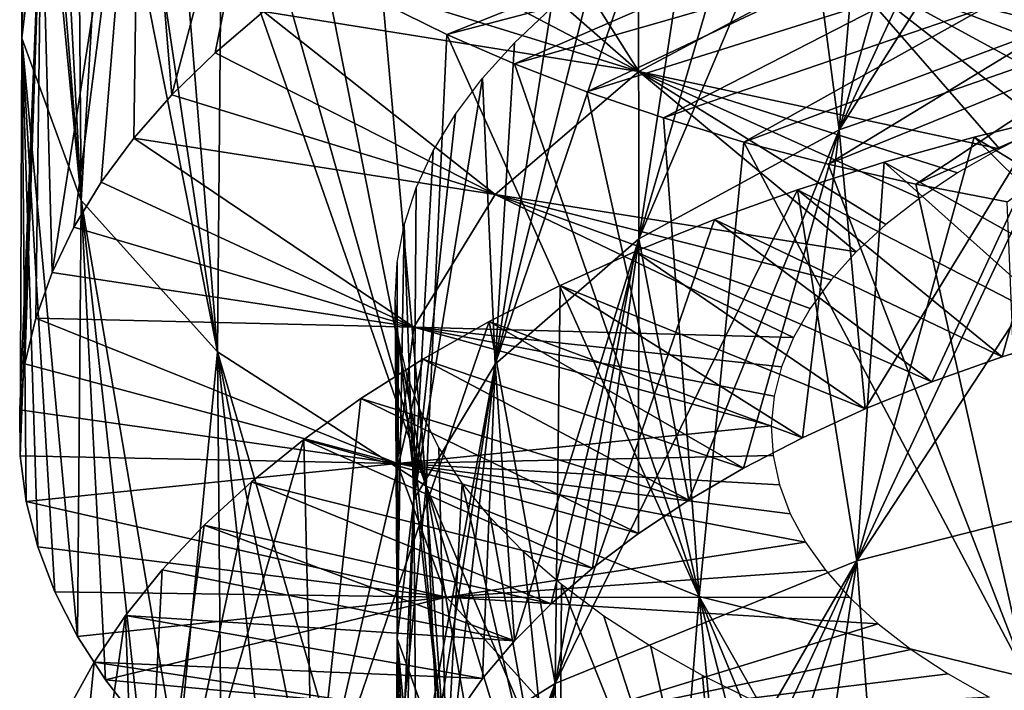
# Model space of a CAD drawing. Header units: millimetres. Extents: x -161 to 161, y -94 to 1149.
# Tile 791 of 1056: x 37.5 to 40.64, y 407.64 to 409.78. Entities that reach past the tile are written whole.
import ezdxf

# ---------------------------------------------------------------- set-up
doc = ezdxf.new("R2010")
doc.units = ezdxf.units.MM
doc.header["$LTSCALE"] = 81.481481
for name, color, linetype in [('68', 7, 'CONTINUOUS'), ('69', 7, 'CONTINUOUS'), ('70', 7, 'CONTINUOUS'), ('81', 7, 'CONTINUOUS')]:
    doc.layers.add(name, color=color, linetype=linetype)

msp = doc.modelspace()

# ---------------------------------------------------------------- linework, layer by layer
at = {"layer": '68', "color": 7, "linetype": 'CONTINUOUS', "true_color": 0xaaaaaa}
for points in [[(38.8367, 410.1721, -15.0995), (39.052, 410.2854, -15.3599), (39.4773, 409.6118, -14.0199), (38.8367, 410.1721, -15.0995)], [(39.4773, 409.6118, -14.0199), (39.052, 410.2854, -15.3599), (40.1168, 409.9531, -14.8635), (39.4773, 409.6118, -14.0199)], [(40.1168, 409.9531, -14.8635), (40.9148, 410.2258, -15.588), (41.102, 409.5743, -14.2774), (40.1168, 409.9531, -14.8635)], [(38.6358, 410.0537, -14.83), (38.8367, 410.1721, -15.0995), (39.4773, 409.6118, -14.0199), (38.6358, 410.0537, -14.83)], [(38.45, 409.9306, -14.5523), (38.6358, 410.0537, -14.83), (39.4773, 409.6118, -14.0199), (38.45, 409.9306, -14.5523)], [(38.2797, 409.8032, -14.2669), (38.45, 409.9306, -14.5523), (39.4773, 409.6118, -14.0199), (38.2797, 409.8032, -14.2669)], [(39.4773, 409.6118, -14.0199), (40.1168, 409.9531, -14.8635), (40.6282, 409.3654, -13.6821), (39.4773, 409.6118, -14.0199)], [(40.6282, 409.3654, -13.6821), (40.1168, 409.9531, -14.8635), (40.7743, 409.4393, -13.8878), (40.6282, 409.3654, -13.6821)], [(40.7743, 409.4393, -13.8878), (40.1168, 409.9531, -14.8635), (40.9324, 409.509, -14.0865), (40.7743, 409.4393, -13.8878)], [(40.9324, 409.509, -14.0865), (40.1168, 409.9531, -14.8635), (41.102, 409.5743, -14.2774), (40.9324, 409.509, -14.0865)], [(38.1253, 409.6718, -13.9744), (38.2797, 409.8032, -14.2669), (39.0191, 409.2196, -13.0854), (38.1253, 409.6718, -13.9744)], [(39.0191, 409.2196, -13.0854), (38.2797, 409.8032, -14.2669), (39.4773, 409.6118, -14.0199), (39.0191, 409.2196, -13.0854)], [(37.9873, 409.5369, -13.6753), (38.1253, 409.6718, -13.9744), (39.0191, 409.2196, -13.0854), (37.9873, 409.5369, -13.6753)], [(39.0191, 409.2196, -13.0854), (39.4773, 409.6118, -14.0199), (40.1714, 409.036, -12.7985), (39.0191, 409.2196, -13.0854)], [(40.1714, 409.036, -12.7985), (39.4773, 409.6118, -14.0199), (40.2658, 409.1229, -13.0277), (40.1714, 409.036, -12.7985)], [(40.2658, 409.1229, -13.0277), (39.4773, 409.6118, -14.0199), (40.3736, 409.2069, -13.2516), (40.2658, 409.1229, -13.0277)], [(40.3736, 409.2069, -13.2516), (39.4773, 409.6118, -14.0199), (40.4946, 409.2879, -13.4699), (40.3736, 409.2069, -13.2516)], [(40.4946, 409.2879, -13.4699), (39.4773, 409.6118, -14.0199), (40.6282, 409.3654, -13.6821), (40.4946, 409.2879, -13.4699)], [(37.8661, 409.3988, -13.3703), (37.9873, 409.5369, -13.6753), (39.0191, 409.2196, -13.0854), (37.8661, 409.3988, -13.3703)], [(37.7618, 409.258, -13.0602), (37.8661, 409.3988, -13.3703), (38.7593, 408.7955, -12.09), (37.7618, 409.258, -13.0602)], [(38.7593, 408.7955, -12.09), (37.8661, 409.3988, -13.3703), (39.0191, 409.2196, -13.0854), (38.7593, 408.7955, -12.09)], [(37.6747, 409.1151, -12.7459), (37.7618, 409.258, -13.0602), (38.7593, 408.7955, -12.09), (37.6747, 409.1151, -12.7459)], [(38.7593, 408.7955, -12.09), (39.0191, 409.2196, -13.0854), (39.9714, 408.7628, -12.0865), (38.7593, 408.7955, -12.09)], [(39.9714, 408.7628, -12.0865), (39.0191, 409.2196, -13.0854), (40.024, 408.8555, -12.3271), (39.9714, 408.7628, -12.0865)], [(40.024, 408.8555, -12.3271), (39.0191, 409.2196, -13.0854), (40.0907, 408.9467, -12.5647), (40.024, 408.8555, -12.3271)], [(40.0907, 408.9467, -12.5647), (39.0191, 409.2196, -13.0854), (40.1714, 409.036, -12.7985), (40.0907, 408.9467, -12.5647)], [(37.605, 408.9705, -12.4281), (37.6747, 409.1151, -12.7459), (38.7593, 408.7955, -12.09), (37.605, 408.9705, -12.4281)], [(37.5528, 408.8247, -12.1078), (37.605, 408.9705, -12.4281), (38.7593, 408.7955, -12.09), (37.5528, 408.8247, -12.1078)], [(37.5183, 408.6782, -11.7857), (37.5528, 408.8247, -12.1078), (38.7066, 408.3598, -11.0674), (37.5183, 408.6782, -11.7857)], [(38.7066, 408.3598, -11.0674), (37.5528, 408.8247, -12.1078), (38.7593, 408.7955, -12.09), (38.7066, 408.3598, -11.0674)], [(38.7066, 408.3598, -11.0674), (38.7593, 408.7955, -12.09), (39.9001, 408.4804, -11.3542), (38.7066, 408.3598, -11.0674)], [(39.9001, 408.4804, -11.3542), (38.7593, 408.7955, -12.09), (39.9093, 408.5749, -11.5994), (39.9001, 408.4804, -11.3542)], [(39.9093, 408.5749, -11.5994), (38.7593, 408.7955, -12.09), (39.9331, 408.6691, -11.8437), (39.9093, 408.5749, -11.5994)], [(39.9331, 408.6691, -11.8437), (38.7593, 408.7955, -12.09), (39.9714, 408.7628, -12.0865), (39.9331, 408.6691, -11.8437)], [(37.5017, 408.5315, -11.4624), (37.5183, 408.6782, -11.7857), (38.7066, 408.3598, -11.0674), (37.5017, 408.5315, -11.4624)], [(37.5029, 408.3849, -11.1386), (37.5017, 408.5315, -11.4624), (38.7066, 408.3598, -11.0674), (37.5029, 408.3849, -11.1386)], [(39.9057, 408.3861, -11.1088), (38.7066, 408.3598, -11.0674), (39.9001, 408.4804, -11.3542), (39.9057, 408.3861, -11.1088)], [(37.5222, 408.2387, -10.815), (37.5029, 408.3849, -11.1386), (38.7066, 408.3598, -11.0674), (37.5222, 408.2387, -10.815)], [(38.8638, 407.9328, -10.0513), (37.5222, 408.2387, -10.815), (38.7066, 408.3598, -11.0674), (38.8638, 407.9328, -10.0513)], [(39.9258, 408.2925, -10.8639), (38.7066, 408.3598, -11.0674), (39.9057, 408.3861, -11.1088), (39.9258, 408.2925, -10.8639)], [(38.8638, 407.9328, -10.0513), (38.7066, 408.3598, -11.0674), (40.0095, 408.1087, -10.3782), (38.8638, 407.9328, -10.0513)], [(40.0095, 408.1087, -10.3782), (38.7066, 408.3598, -11.0674), (39.9605, 408.1998, -10.6201), (40.0095, 408.1087, -10.3782)], [(39.9605, 408.1998, -10.6201), (38.7066, 408.3598, -11.0674), (39.9258, 408.2925, -10.8639), (39.9605, 408.1998, -10.6201)], [(37.5593, 408.0936, -10.4923), (37.5222, 408.2387, -10.815), (38.8638, 407.9328, -10.0513), (37.5593, 408.0936, -10.4923)], [(40.0727, 408.0194, -10.1388), (38.8638, 407.9328, -10.0513), (40.0095, 408.1087, -10.3782), (40.0727, 408.0194, -10.1388)], [(37.614, 407.9499, -10.1714), (37.5593, 408.0936, -10.4923), (38.8638, 407.9328, -10.0513), (37.614, 407.9499, -10.1714)], [(40.15, 407.9323, -9.9027), (38.8638, 407.9328, -10.0513), (40.0727, 408.0194, -10.1388), (40.15, 407.9323, -9.9027)], [(37.6861, 407.8082, -9.853), (37.614, 407.9499, -10.1714), (38.8638, 407.9328, -10.0513), (37.6861, 407.8082, -9.853)], [(37.7755, 407.6689, -9.538), (37.6861, 407.8082, -9.853), (38.8638, 407.9328, -10.0513), (37.7755, 407.6689, -9.538)], [(39.2242, 407.5348, -9.0759), (37.7755, 407.6689, -9.538), (38.8638, 407.9328, -10.0513), (39.2242, 407.5348, -9.0759)], [(39.2242, 407.5348, -9.0759), (38.8638, 407.9328, -10.0513), (40.2411, 407.8479, -9.6704), (39.2242, 407.5348, -9.0759)], [(40.2411, 407.8479, -9.6704), (38.8638, 407.9328, -10.0513), (40.15, 407.9323, -9.9027), (40.2411, 407.8479, -9.6704)], [(40.346, 407.7665, -9.4427), (39.2242, 407.5348, -9.0759), (40.2411, 407.8479, -9.6704), (40.346, 407.7665, -9.4427)], [(40.4642, 407.6885, -9.2202), (39.2242, 407.5348, -9.0759), (40.346, 407.7665, -9.4427), (40.4642, 407.6885, -9.2202)], [(37.882, 407.5324, -9.2272), (37.7755, 407.6689, -9.538), (39.2242, 407.5348, -9.0759), (37.882, 407.5324, -9.2272)], [(40.5952, 407.6144, -9.0037), (39.2242, 407.5348, -9.0759), (40.4642, 407.6885, -9.2202), (40.5952, 407.6144, -9.0037)]]:
    msp.add_3dface(points, dxfattribs=at)
at = {"layer": '69', "color": 7, "linetype": 'CONTINUOUS', "true_color": 0xaaaaaa}
for points in [[(38.8642, 409.7304, -5.8394), (39.77, 410.0933, -6.5471), (38.6617, 409.8303, -6.1149), (38.8642, 409.7304, -5.8394)], [(39.954, 410.0159, -6.31), (39.77, 410.0933, -6.5471), (38.8642, 409.7304, -5.8394), (39.954, 410.0159, -6.31)], [(39.081, 409.6358, -5.573), (39.954, 410.0159, -6.31), (38.8642, 409.7304, -5.8394), (39.081, 409.6358, -5.573)], [(40.1506, 409.9437, -6.0816), (39.954, 410.0159, -6.31), (39.081, 409.6358, -5.573), (40.1506, 409.9437, -6.0816)], [(39.3116, 409.5466, -5.3165), (40.1506, 409.9437, -6.0816), (39.081, 409.6358, -5.573), (39.3116, 409.5466, -5.3165)], [(40.3595, 409.8767, -5.8627), (40.1506, 409.9437, -6.0816), (39.3116, 409.5466, -5.3165), (40.3595, 409.8767, -5.8627)], [(39.5557, 409.4634, -5.0703), (40.3595, 409.8767, -5.8627), (39.3116, 409.5466, -5.3165), (39.5557, 409.4634, -5.0703)], [(40.58, 409.8153, -5.6539), (40.3595, 409.8767, -5.8627), (39.5557, 409.4634, -5.0703), (40.58, 409.8153, -5.6539)], [(39.8126, 409.3865, -4.8353), (40.58, 409.8153, -5.6539), (39.5557, 409.4634, -5.0703), (39.8126, 409.3865, -4.8353)], [(40.8114, 409.7599, -5.4557), (40.58, 409.8153, -5.6539), (39.8126, 409.3865, -4.8353), (40.8114, 409.7599, -5.4557)], [(40.0815, 409.316, -4.612), (40.8114, 409.7599, -5.4557), (39.8126, 409.3865, -4.8353), (40.0815, 409.316, -4.612)], [(41.0531, 409.7104, -5.2683), (40.8114, 409.7599, -5.4557), (40.0815, 409.316, -4.612), (41.0531, 409.7104, -5.2683)], [(40.3617, 409.2523, -4.4008), (41.0531, 409.7104, -5.2683), (40.0815, 409.316, -4.612), (40.3617, 409.2523, -4.4008)], [(41.3047, 409.6673, -5.0922), (41.0531, 409.7104, -5.2683), (40.3617, 409.2523, -4.4008), (41.3047, 409.6673, -5.0922)], [(40.6525, 409.1955, -4.2023), (41.3047, 409.6673, -5.0922), (40.3617, 409.2523, -4.4008), (40.6525, 409.1955, -4.2023)], [(40.5473, 409.4026, -17.5396), (41.371, 408.9009, -16.7999), (40.8446, 409.4753, -17.7218), (40.5473, 409.4026, -17.5396)], [(40.26, 409.3221, -17.3448), (41.1166, 408.841, -16.6332), (40.5473, 409.4026, -17.5396), (40.26, 409.3221, -17.3448)], [(41.1166, 408.841, -16.6332), (41.371, 408.9009, -16.7999), (40.5473, 409.4026, -17.5396), (41.1166, 408.841, -16.6332)], [(39.9835, 409.2342, -17.138), (40.8716, 408.7741, -16.4552), (40.26, 409.3221, -17.3448), (39.9835, 409.2342, -17.138)], [(40.8716, 408.7741, -16.4552), (41.1166, 408.841, -16.6332), (40.26, 409.3221, -17.3448), (40.8716, 408.7741, -16.4552)], [(39.7185, 409.139, -16.9196), (40.6366, 408.7005, -16.2664), (39.9835, 409.2342, -17.138), (39.7185, 409.139, -16.9196)], [(40.6366, 408.7005, -16.2664), (40.8716, 408.7741, -16.4552), (39.9835, 409.2342, -17.138), (40.6366, 408.7005, -16.2664)], [(39.4659, 409.037, -16.6899), (40.4124, 408.6205, -16.067), (39.7185, 409.139, -16.9196), (39.4659, 409.037, -16.6899)], [(40.4124, 408.6205, -16.067), (40.6366, 408.7005, -16.2664), (39.7185, 409.139, -16.9196), (40.4124, 408.6205, -16.067)], [(39.2263, 408.9284, -16.4494), (40.1998, 408.5343, -15.8576), (39.4659, 409.037, -16.6899), (39.2263, 408.9284, -16.4494)], [(40.1998, 408.5343, -15.8576), (40.4124, 408.6205, -16.067), (39.4659, 409.037, -16.6899), (40.1998, 408.5343, -15.8576)], [(39.0002, 408.8136, -16.1988), (39.9993, 408.4424, -15.6387), (39.2263, 408.9284, -16.4494), (39.0002, 408.8136, -16.1988)], [(39.9993, 408.4424, -15.6387), (40.1998, 408.5343, -15.8576), (39.2263, 408.9284, -16.4494), (39.9993, 408.4424, -15.6387)], [(38.7882, 408.6932, -15.9388), (39.8116, 408.3453, -15.4112), (39.0002, 408.8136, -16.1988), (38.7882, 408.6932, -15.9388)], [(39.8116, 408.3453, -15.4112), (39.9993, 408.4424, -15.6387), (39.0002, 408.8136, -16.1988), (39.8116, 408.3453, -15.4112)], [(38.5907, 408.5674, -15.6699), (39.6371, 408.2432, -15.1755), (38.7882, 408.6932, -15.9388), (38.5907, 408.5674, -15.6699)], [(39.6371, 408.2432, -15.1755), (39.8116, 408.3453, -15.4112), (38.7882, 408.6932, -15.9388), (39.6371, 408.2432, -15.1755)], [(38.4082, 408.4368, -15.3928), (39.4762, 408.1367, -14.9324), (38.5907, 408.5674, -15.6699), (38.4082, 408.4368, -15.3928)], [(39.4762, 408.1367, -14.9324), (39.6371, 408.2432, -15.1755), (38.5907, 408.5674, -15.6699), (39.4762, 408.1367, -14.9324)], [(38.2414, 408.3018, -15.1082), (39.3295, 408.0261, -14.6823), (38.4082, 408.4368, -15.3928), (38.2414, 408.3018, -15.1082)], [(39.3295, 408.0261, -14.6823), (39.4762, 408.1367, -14.9324), (38.4082, 408.4368, -15.3928), (39.3295, 408.0261, -14.6823)], [(38.0906, 408.1627, -14.8166), (39.1973, 407.9117, -14.4257), (38.2414, 408.3018, -15.1082), (38.0906, 408.1627, -14.8166)], [(39.1973, 407.9117, -14.4257), (39.3295, 408.0261, -14.6823), (38.2414, 408.3018, -15.1082), (39.1973, 407.9117, -14.4257)], [(37.9565, 408.0201, -14.5188), (39.0801, 407.794, -14.1633), (38.0906, 408.1627, -14.8166), (37.9565, 408.0201, -14.5188)], [(39.0801, 407.794, -14.1633), (39.1973, 407.9117, -14.4257), (38.0906, 408.1627, -14.8166), (39.0801, 407.794, -14.1633)], [(37.8392, 407.8743, -14.2153), (39.0801, 407.794, -14.1633), (37.9565, 408.0201, -14.5188), (37.8392, 407.8743, -14.2153)], [(37.739, 407.7258, -13.9071), (38.9782, 407.6734, -13.8956), (37.8392, 407.8743, -14.2153), (37.739, 407.7258, -13.9071)], [(38.9782, 407.6734, -13.8956), (39.0801, 407.794, -14.1633), (37.8392, 407.8743, -14.2153), (38.9782, 407.6734, -13.8956)], [(37.656, 407.5752, -13.5948), (38.892, 407.5504, -13.6236), (37.739, 407.7258, -13.9071), (37.656, 407.5752, -13.5948)], [(38.892, 407.5504, -13.6236), (38.9782, 407.6734, -13.8956), (37.739, 407.7258, -13.9071), (38.892, 407.5504, -13.6236)]]:
    msp.add_3dface(points, dxfattribs=at)
at = {"layer": '70', "color": 7, "linetype": 'CONTINUOUS', "true_color": 0xaaaaaa}
for points in [[(37.5183, 411.4387, -10.2078), (37.5528, 411.5722, -10.5355), (37.508, 409.7183, -10.2088), (37.5183, 411.4387, -10.2078)], [(37.508, 409.7183, -10.2088), (37.5528, 411.5722, -10.5355), (37.5716, 410.2466, -11.4377), (37.508, 409.7183, -10.2088)], [(37.5017, 411.305, -9.8789), (37.5183, 411.4387, -10.2078), (37.508, 409.7183, -10.2088), (37.5017, 411.305, -9.8789)], [(37.5029, 411.1715, -9.5495), (37.5017, 411.305, -9.8789), (37.508, 409.7183, -10.2088), (37.5029, 411.1715, -9.5495)], [(37.9873, 409.5369, -13.6753), (37.8851, 410.7615, -12.6334), (38.4381, 411.2393, -13.755), (37.9873, 409.5369, -13.6753)], [(38.1253, 409.6718, -13.9744), (37.9873, 409.5369, -13.6753), (38.4381, 411.2393, -13.755), (38.1253, 409.6718, -13.9744)], [(38.2797, 409.8032, -14.2669), (38.1253, 409.6718, -13.9744), (38.4381, 411.2393, -13.755), (38.2797, 409.8032, -14.2669)], [(37.5222, 411.0384, -9.2203), (37.5029, 411.1715, -9.5495), (37.508, 409.7183, -10.2088), (37.5222, 411.0384, -9.2203)], [(37.6977, 409.2004, -8.988), (37.5222, 411.0384, -9.2203), (37.508, 409.7183, -10.2088), (37.6977, 409.2004, -8.988)], [(37.5593, 410.9063, -8.8921), (37.5222, 411.0384, -9.2203), (37.6977, 409.2004, -8.988), (37.5593, 410.9063, -8.8921)], [(37.614, 410.7756, -8.5656), (37.5593, 410.9063, -8.8921), (37.6977, 409.2004, -8.988), (37.614, 410.7756, -8.5656)], [(37.605, 408.9705, -12.4281), (37.5716, 410.2466, -11.4377), (37.8851, 410.7615, -12.6334), (37.605, 408.9705, -12.4281)], [(37.6747, 409.1151, -12.7459), (37.605, 408.9705, -12.4281), (37.8851, 410.7615, -12.6334), (37.6747, 409.1151, -12.7459)], [(37.6861, 410.6467, -8.2419), (37.614, 410.7756, -8.5656), (37.6977, 409.2004, -8.988), (37.6861, 410.6467, -8.2419)], [(37.7618, 409.258, -13.0602), (37.6747, 409.1151, -12.7459), (37.8851, 410.7615, -12.6334), (37.7618, 409.258, -13.0602)], [(37.8661, 409.3988, -13.3703), (37.7618, 409.258, -13.0602), (37.8851, 410.7615, -12.6334), (37.8661, 409.3988, -13.3703)], [(37.9873, 409.5369, -13.6753), (37.8661, 409.3988, -13.3703), (37.8851, 410.7615, -12.6334), (37.9873, 409.5369, -13.6753)], [(37.7755, 410.5201, -7.9216), (37.6861, 410.6467, -8.2419), (37.6977, 409.2004, -8.988), (37.7755, 410.5201, -7.9216)], [(38.1326, 408.7163, -7.8169), (37.7755, 410.5201, -7.9216), (37.6977, 409.2004, -8.988), (38.1326, 408.7163, -7.8169)], [(37.882, 410.3962, -7.6056), (37.7755, 410.5201, -7.9216), (38.1326, 408.7163, -7.8169), (37.882, 410.3962, -7.6056)], [(38.0054, 410.2753, -7.2946), (37.882, 410.3962, -7.6056), (38.1326, 408.7163, -7.8169), (38.0054, 410.2753, -7.2946)], [(37.5183, 408.6782, -11.7857), (37.5017, 408.5315, -11.4624), (37.5716, 410.2466, -11.4377), (37.5183, 408.6782, -11.7857)], [(37.5017, 408.5315, -11.4624), (37.5029, 408.3849, -11.1386), (37.5716, 410.2466, -11.4377), (37.5017, 408.5315, -11.4624)], [(37.5029, 408.3849, -11.1386), (37.508, 409.7183, -10.2088), (37.5716, 410.2466, -11.4377), (37.5029, 408.3849, -11.1386)], [(37.5528, 408.8247, -12.1078), (37.5183, 408.6782, -11.7857), (37.5716, 410.2466, -11.4377), (37.5528, 408.8247, -12.1078)], [(37.605, 408.9705, -12.4281), (37.5528, 408.8247, -12.1078), (37.5716, 410.2466, -11.4377), (37.605, 408.9705, -12.4281)], [(38.1455, 410.158, -6.9893), (38.0054, 410.2753, -7.2946), (38.1326, 408.7163, -7.8169), (38.1455, 410.158, -6.9893)], [(38.7983, 408.2882, -6.7354), (38.1455, 410.158, -6.9893), (38.1326, 408.7163, -7.8169), (38.7983, 408.2882, -6.7354)], [(38.3019, 410.0445, -6.6905), (38.1455, 410.158, -6.9893), (38.7983, 408.2882, -6.7354), (38.3019, 410.0445, -6.6905)], [(38.4742, 409.9351, -6.3988), (38.3019, 410.0445, -6.6905), (38.7983, 408.2882, -6.7354), (38.4742, 409.9351, -6.3988)], [(38.6617, 409.8303, -6.1149), (38.4742, 409.9351, -6.3988), (38.7983, 408.2882, -6.7354), (38.6617, 409.8303, -6.1149)], [(38.8642, 409.7304, -5.8394), (38.6617, 409.8303, -6.1149), (38.7983, 408.2882, -6.7354), (38.8642, 409.7304, -5.8394)], [(37.5029, 408.3849, -11.1386), (37.5222, 408.2387, -10.815), (37.508, 409.7183, -10.2088), (37.5029, 408.3849, -11.1386)], [(37.5222, 408.2387, -10.815), (37.5593, 408.0936, -10.4923), (37.508, 409.7183, -10.2088), (37.5222, 408.2387, -10.815)], [(37.5593, 408.0936, -10.4923), (37.614, 407.9499, -10.1714), (37.508, 409.7183, -10.2088), (37.5593, 408.0936, -10.4923)], [(37.614, 407.9499, -10.1714), (37.6861, 407.8082, -9.853), (37.508, 409.7183, -10.2088), (37.614, 407.9499, -10.1714)], [(37.6861, 407.8082, -9.853), (37.6977, 409.2004, -8.988), (37.508, 409.7183, -10.2088), (37.6861, 407.8082, -9.853)], [(39.6695, 407.9355, -5.7798), (38.8642, 409.7304, -5.8394), (38.7983, 408.2882, -6.7354), (39.6695, 407.9355, -5.7798)], [(39.081, 409.6358, -5.573), (38.8642, 409.7304, -5.8394), (39.6695, 407.9355, -5.7798), (39.081, 409.6358, -5.573)], [(39.3116, 409.5466, -5.3165), (39.081, 409.6358, -5.573), (39.6695, 407.9355, -5.7798), (39.3116, 409.5466, -5.3165)], [(39.5557, 409.4634, -5.0703), (39.3116, 409.5466, -5.3165), (39.6695, 407.9355, -5.7798), (39.5557, 409.4634, -5.0703)], [(40.8446, 409.4753, -17.7218), (41.1513, 409.54, -17.8912), (40.173, 408.0494, -18.0986), (40.8446, 409.4753, -17.7218)], [(40.173, 408.0494, -18.0986), (41.1513, 409.54, -17.8912), (41.2925, 408.3338, -18.7743), (40.173, 408.0494, -18.0986)], [(39.8126, 409.3865, -4.8353), (39.5557, 409.4634, -5.0703), (39.6695, 407.9355, -5.7798), (39.8126, 409.3865, -4.8353)], [(40.5473, 409.4026, -17.5396), (40.8446, 409.4753, -17.7218), (40.173, 408.0494, -18.0986), (40.5473, 409.4026, -17.5396)], [(40.26, 409.3221, -17.3448), (40.5473, 409.4026, -17.5396), (40.173, 408.0494, -18.0986), (40.26, 409.3221, -17.3448)], [(40.7158, 407.6757, -4.983), (39.8126, 409.3865, -4.8353), (39.6695, 407.9355, -5.7798), (40.7158, 407.6757, -4.983)], [(40.0815, 409.316, -4.612), (39.8126, 409.3865, -4.8353), (40.7158, 407.6757, -4.983), (40.0815, 409.316, -4.612)], [(39.9835, 409.2342, -17.138), (40.26, 409.3221, -17.3448), (40.173, 408.0494, -18.0986), (39.9835, 409.2342, -17.138)], [(40.3617, 409.2523, -4.4008), (40.0815, 409.316, -4.612), (40.7158, 407.6757, -4.983), (40.3617, 409.2523, -4.4008)], [(40.6525, 409.1955, -4.2023), (40.3617, 409.2523, -4.4008), (40.7158, 407.6757, -4.983), (40.6525, 409.1955, -4.2023)], [(39.7185, 409.139, -16.9196), (39.9835, 409.2342, -17.138), (39.2099, 407.6573, -17.2563), (39.7185, 409.139, -16.9196)], [(39.2099, 407.6573, -17.2563), (39.9835, 409.2342, -17.138), (40.173, 408.0494, -18.0986), (39.2099, 407.6573, -17.2563)], [(37.6861, 407.8082, -9.853), (37.7755, 407.6689, -9.538), (37.6977, 409.2004, -8.988), (37.6861, 407.8082, -9.853)], [(37.7755, 407.6689, -9.538), (37.882, 407.5324, -9.2272), (37.6977, 409.2004, -8.988), (37.7755, 407.6689, -9.538)], [(37.882, 407.5324, -9.2272), (38.0054, 407.3993, -8.9213), (37.6977, 409.2004, -8.988), (37.882, 407.5324, -9.2272)], [(38.0054, 407.3993, -8.9213), (38.1326, 408.7163, -7.8169), (37.6977, 409.2004, -8.988), (38.0054, 407.3993, -8.9213)], [(39.4659, 409.037, -16.6899), (39.7185, 409.139, -16.9196), (39.2099, 407.6573, -17.2563), (39.4659, 409.037, -16.6899)], [(39.2263, 408.9284, -16.4494), (39.4659, 409.037, -16.6899), (39.2099, 407.6573, -17.2563), (39.2263, 408.9284, -16.4494)], [(39.0002, 408.8136, -16.1988), (39.2263, 408.9284, -16.4494), (39.2099, 407.6573, -17.2563), (39.0002, 408.8136, -16.1988)], [(38.7882, 408.6932, -15.9388), (39.0002, 408.8136, -16.1988), (38.4381, 407.1764, -16.274), (38.7882, 408.6932, -15.9388)], [(38.4381, 407.1764, -16.274), (39.0002, 408.8136, -16.1988), (39.2099, 407.6573, -17.2563), (38.4381, 407.1764, -16.274)], [(38.0054, 407.3993, -8.9213), (38.1455, 407.2698, -8.621), (38.1326, 408.7163, -7.8169), (38.0054, 407.3993, -8.9213)], [(38.1455, 407.2698, -8.621), (38.3019, 407.1444, -8.327), (38.1326, 408.7163, -7.8169), (38.1455, 407.2698, -8.621)], [(38.3019, 407.1444, -8.327), (38.4742, 407.0235, -8.0398), (38.1326, 408.7163, -7.8169), (38.3019, 407.1444, -8.327)], [(38.4742, 407.0235, -8.0398), (38.6617, 406.9075, -7.7603), (38.1326, 408.7163, -7.8169), (38.4742, 407.0235, -8.0398)], [(38.6617, 406.9075, -7.7603), (38.7983, 408.2882, -6.7354), (38.1326, 408.7163, -7.8169), (38.6617, 406.9075, -7.7603)], [(38.5907, 408.5674, -15.6699), (38.7882, 408.6932, -15.9388), (38.4381, 407.1764, -16.274), (38.5907, 408.5674, -15.6699)], [(38.4082, 408.4368, -15.3928), (38.5907, 408.5674, -15.6699), (38.4381, 407.1764, -16.274), (38.4082, 408.4368, -15.3928)], [(38.2414, 408.3018, -15.1082), (38.4082, 408.4368, -15.3928), (37.8851, 406.6295, -15.1845), (38.2414, 408.3018, -15.1082)], [(37.8851, 406.6295, -15.1845), (38.4082, 408.4368, -15.3928), (38.4381, 407.1764, -16.274), (37.8851, 406.6295, -15.1845)], [(40.26, 406.8487, -19.0016), (40.173, 408.0494, -18.0986), (41.2925, 408.3338, -18.7743), (40.26, 406.8487, -19.0016)], [(40.5473, 406.9369, -19.193), (40.26, 406.8487, -19.0016), (41.2925, 408.3338, -18.7743), (40.5473, 406.9369, -19.193)], [(40.8446, 407.0169, -19.3722), (40.5473, 406.9369, -19.193), (41.2925, 408.3338, -18.7743), (40.8446, 407.0169, -19.3722)], [(38.0906, 408.1627, -14.8166), (38.2414, 408.3018, -15.1082), (37.8851, 406.6295, -15.1845), (38.0906, 408.1627, -14.8166)], [(38.6617, 406.9075, -7.7603), (38.8642, 406.7966, -7.4891), (38.7983, 408.2882, -6.7354), (38.6617, 406.9075, -7.7603)], [(38.8642, 406.7966, -7.4891), (39.081, 406.6914, -7.2267), (38.7983, 408.2882, -6.7354), (38.8642, 406.7966, -7.4891)], [(39.081, 406.6914, -7.2267), (39.3116, 406.5921, -6.9739), (38.7983, 408.2882, -6.7354), (39.081, 406.6914, -7.2267)], [(39.3116, 406.5921, -6.9739), (39.5557, 406.4991, -6.7313), (38.7983, 408.2882, -6.7354), (39.3116, 406.5921, -6.9739)], [(39.5557, 406.4991, -6.7313), (39.6695, 407.9355, -5.7798), (38.7983, 408.2882, -6.7354), (39.5557, 406.4991, -6.7313)], [(37.9565, 408.0201, -14.5188), (38.0906, 408.1627, -14.8166), (37.8851, 406.6295, -15.1845), (37.9565, 408.0201, -14.5188)], [(39.2263, 406.4195, -18.1227), (39.2099, 407.6573, -17.2563), (40.173, 408.0494, -18.0986), (39.2263, 406.4195, -18.1227)], [(39.4659, 406.5376, -18.3586), (39.2263, 406.4195, -18.1227), (40.173, 408.0494, -18.0986), (39.4659, 406.5376, -18.3586)], [(39.7185, 406.6488, -18.5841), (39.4659, 406.5376, -18.3586), (40.173, 408.0494, -18.0986), (39.7185, 406.6488, -18.5841)], [(39.9835, 406.7526, -18.7985), (39.7185, 406.6488, -18.5841), (40.173, 408.0494, -18.0986), (39.9835, 406.7526, -18.7985)], [(40.26, 406.8487, -19.0016), (39.9835, 406.7526, -18.7985), (40.173, 408.0494, -18.0986), (40.26, 406.8487, -19.0016)], [(37.8392, 407.8743, -14.2153), (37.9565, 408.0201, -14.5188), (37.8851, 406.6295, -15.1845), (37.8392, 407.8743, -14.2153)], [(39.5557, 406.4991, -6.7313), (39.8126, 406.4128, -6.4996), (39.6695, 407.9355, -5.7798), (39.5557, 406.4991, -6.7313)], [(39.8126, 406.4128, -6.4996), (40.0815, 406.3334, -6.2792), (39.6695, 407.9355, -5.7798), (39.8126, 406.4128, -6.4996)], [(40.0815, 406.3334, -6.2792), (40.3617, 406.2613, -6.0708), (39.6695, 407.9355, -5.7798), (40.0815, 406.3334, -6.2792)], [(40.3617, 406.2613, -6.0708), (40.6525, 406.1966, -5.8746), (39.6695, 407.9355, -5.7798), (40.3617, 406.2613, -6.0708)], [(40.6525, 406.1966, -5.8746), (40.7158, 407.6757, -4.983), (39.6695, 407.9355, -5.7798), (40.6525, 406.1966, -5.8746)], [(37.739, 407.7258, -13.9071), (37.8392, 407.8743, -14.2153), (37.5716, 406.0408, -14.0233), (37.739, 407.7258, -13.9071)], [(37.5716, 406.0408, -14.0233), (37.8392, 407.8743, -14.2153), (37.8851, 406.6295, -15.1845), (37.5716, 406.0408, -14.0233)], [(37.656, 407.5752, -13.5948), (37.739, 407.7258, -13.9071), (37.5716, 406.0408, -14.0233), (37.656, 407.5752, -13.5948)], [(38.5907, 406.0277, -17.3582), (38.4381, 407.1764, -16.274), (39.2099, 407.6573, -17.2563), (38.5907, 406.0277, -17.3582)], [(38.7882, 406.164, -17.6219), (38.5907, 406.0277, -17.3582), (39.2099, 407.6573, -17.2563), (38.7882, 406.164, -17.6219)], [(39.0002, 406.2948, -17.8769), (38.7882, 406.164, -17.6219), (39.2099, 407.6573, -17.2563), (39.0002, 406.2948, -17.8769)], [(39.2263, 406.4195, -18.1227), (39.0002, 406.2948, -17.8769), (39.2099, 407.6573, -17.2563), (39.2263, 406.4195, -18.1227)]]:
    msp.add_3dface(points, dxfattribs=at)
at = {"layer": '81', "color": 7, "linetype": 'CONTINUOUS', "true_color": 0xaaaaaa}
for points in [[(40.58, 409.8153, -5.6539), (40.8114, 409.7599, -5.4557), (40.4975, 410.9089, -5.1671), (40.58, 409.8153, -5.6539)], [(40.8114, 409.7599, -5.4557), (41.0531, 409.7104, -5.2683), (40.4975, 410.9089, -5.1671), (40.8114, 409.7599, -5.4557)], [(41.0531, 409.7104, -5.2683), (41.3047, 409.6673, -5.0922), (40.4975, 410.9089, -5.1671), (41.0531, 409.7104, -5.2683)], [(41.3047, 409.6673, -5.0922), (41.3645, 410.7396, -4.488), (40.4975, 410.9089, -5.1671), (41.3047, 409.6673, -5.0922)], [(40.6366, 410.5495, -15.1199), (40.8716, 410.6176, -15.3108), (40.1168, 409.4251, -15.1869), (40.6366, 410.5495, -15.1199)], [(40.1168, 409.4251, -15.1869), (40.8716, 410.6176, -15.3108), (40.9148, 409.7038, -15.9092), (40.1168, 409.4251, -15.1869)], [(40.4124, 410.4752, -14.9183), (40.6366, 410.5495, -15.1199), (40.1168, 409.4251, -15.1869), (40.4124, 410.4752, -14.9183)], [(40.1998, 410.3951, -14.7065), (40.4124, 410.4752, -14.9183), (40.1168, 409.4251, -15.1869), (40.1998, 410.3951, -14.7065)], [(39.9993, 410.3095, -14.4851), (40.1998, 410.3951, -14.7065), (40.1168, 409.4251, -15.1869), (39.9993, 410.3095, -14.4851)], [(39.8116, 410.2189, -14.2548), (39.9993, 410.3095, -14.4851), (39.4773, 409.077, -14.3462), (39.8116, 410.2189, -14.2548)], [(39.4773, 409.077, -14.3462), (39.9993, 410.3095, -14.4851), (40.1168, 409.4251, -15.1869), (39.4773, 409.077, -14.3462)], [(39.6371, 410.1237, -14.0164), (39.8116, 410.2189, -14.2548), (39.4773, 409.077, -14.3462), (39.6371, 410.1237, -14.0164)], [(39.4762, 410.0242, -13.7703), (39.6371, 410.1237, -14.0164), (39.4773, 409.077, -14.3462), (39.4762, 410.0242, -13.7703)], [(39.3295, 409.9208, -13.5171), (39.4762, 410.0242, -13.7703), (39.0191, 408.6773, -13.4148), (39.3295, 409.9208, -13.5171)], [(39.0191, 408.6773, -13.4148), (39.4762, 410.0242, -13.7703), (39.4773, 409.077, -14.3462), (39.0191, 408.6773, -13.4148)], [(39.1973, 409.8139, -13.2573), (39.3295, 409.9208, -13.5171), (39.0191, 408.6773, -13.4148), (39.1973, 409.8139, -13.2573)], [(39.0801, 409.7038, -12.9916), (39.1973, 409.8139, -13.2573), (39.0191, 408.6773, -13.4148), (39.0801, 409.7038, -12.9916)], [(38.9782, 409.5909, -12.7206), (39.0801, 409.7038, -12.9916), (39.0191, 408.6773, -13.4148), (38.9782, 409.5909, -12.7206)], [(40.1998, 408.5343, -15.8576), (40.1168, 409.4251, -15.1869), (40.9148, 409.7038, -15.9092), (40.1998, 408.5343, -15.8576)], [(40.4124, 408.6205, -16.067), (40.1998, 408.5343, -15.8576), (40.9148, 409.7038, -15.9092), (40.4124, 408.6205, -16.067)], [(40.6366, 408.7005, -16.2664), (40.4124, 408.6205, -16.067), (40.9148, 409.7038, -15.9092), (40.6366, 408.7005, -16.2664)], [(40.8716, 408.7741, -16.4552), (40.6366, 408.7005, -16.2664), (40.9148, 409.7038, -15.9092), (40.8716, 408.7741, -16.4552)], [(38.892, 409.4758, -12.4451), (38.9782, 409.5909, -12.7206), (38.7593, 408.245, -12.4229), (38.892, 409.4758, -12.4451)], [(38.7593, 408.245, -12.4229), (38.9782, 409.5909, -12.7206), (39.0191, 408.6773, -13.4148), (38.7593, 408.245, -12.4229)], [(38.8215, 409.3588, -12.166), (38.892, 409.4758, -12.4451), (38.7593, 408.245, -12.4229), (38.8215, 409.3588, -12.166)], [(39.6371, 408.2432, -15.1755), (39.4773, 409.077, -14.3462), (40.1168, 409.4251, -15.1869), (39.6371, 408.2432, -15.1755)], [(39.8116, 408.3453, -15.4112), (39.6371, 408.2432, -15.1755), (40.1168, 409.4251, -15.1869), (39.8116, 408.3453, -15.4112)], [(39.9993, 408.4424, -15.6387), (39.8116, 408.3453, -15.4112), (40.1168, 409.4251, -15.1869), (39.9993, 408.4424, -15.6387)], [(40.1998, 408.5343, -15.8576), (39.9993, 408.4424, -15.6387), (40.1168, 409.4251, -15.1869), (40.1998, 408.5343, -15.8576)], [(38.7669, 409.2405, -11.8842), (38.8215, 409.3588, -12.166), (38.7593, 408.245, -12.4229), (38.7669, 409.2405, -11.8842)], [(38.7284, 409.1214, -11.6004), (38.7669, 409.2405, -11.8842), (38.7593, 408.245, -12.4229), (38.7284, 409.1214, -11.6004)], [(38.7061, 409.0018, -11.3151), (38.7284, 409.1214, -11.6004), (38.7066, 407.801, -11.4039), (38.7061, 409.0018, -11.3151)], [(38.7066, 407.801, -11.4039), (38.7284, 409.1214, -11.6004), (38.7593, 408.245, -12.4229), (38.7066, 407.801, -11.4039)], [(39.0801, 407.794, -14.1633), (39.0191, 408.6773, -13.4148), (39.4773, 409.077, -14.3462), (39.0801, 407.794, -14.1633)], [(39.1973, 407.9117, -14.4257), (39.0801, 407.794, -14.1633), (39.4773, 409.077, -14.3462), (39.1973, 407.9117, -14.4257)], [(39.3295, 408.0261, -14.6823), (39.1973, 407.9117, -14.4257), (39.4773, 409.077, -14.3462), (39.3295, 408.0261, -14.6823)], [(39.4762, 408.1367, -14.9324), (39.3295, 408.0261, -14.6823), (39.4773, 409.077, -14.3462), (39.4762, 408.1367, -14.9324)], [(39.6371, 408.2432, -15.1755), (39.4762, 408.1367, -14.9324), (39.4773, 409.077, -14.3462), (39.6371, 408.2432, -15.1755)], [(38.7002, 408.8822, -11.0291), (38.7061, 409.0018, -11.3151), (38.7066, 407.801, -11.4039), (38.7002, 408.8822, -11.0291)], [(38.7106, 408.7628, -10.743), (38.7002, 408.8822, -11.0291), (38.7066, 407.801, -11.4039), (38.7106, 408.7628, -10.743)], [(38.8638, 407.3659, -10.3913), (38.7106, 408.7628, -10.743), (38.7066, 407.801, -11.4039), (38.8638, 407.3659, -10.3913)], [(38.7375, 408.6442, -10.4574), (38.7106, 408.7628, -10.743), (38.8638, 407.3659, -10.3913), (38.7375, 408.6442, -10.4574)], [(38.7669, 407.2991, -13.0697), (38.7593, 408.245, -12.4229), (39.0191, 408.6773, -13.4148), (38.7669, 407.2991, -13.0697)], [(38.8215, 407.4254, -13.348), (38.7669, 407.2991, -13.0697), (39.0191, 408.6773, -13.4148), (38.8215, 407.4254, -13.348)], [(38.892, 407.5504, -13.6236), (38.8215, 407.4254, -13.348), (39.0191, 408.6773, -13.4148), (38.892, 407.5504, -13.6236)], [(38.9782, 407.6734, -13.8956), (38.892, 407.5504, -13.6236), (39.0191, 408.6773, -13.4148), (38.9782, 407.6734, -13.8956)], [(39.0801, 407.794, -14.1633), (38.9782, 407.6734, -13.8956), (39.0191, 408.6773, -13.4148), (39.0801, 407.794, -14.1633)], [(38.7804, 408.5268, -10.1732), (38.7375, 408.6442, -10.4574), (38.8638, 407.3659, -10.3913), (38.7804, 408.5268, -10.1732)], [(38.8394, 408.411, -9.8913), (38.7804, 408.5268, -10.1732), (38.8638, 407.3659, -10.3913), (38.8394, 408.411, -9.8913)], [(38.914, 408.2974, -9.6125), (38.8394, 408.411, -9.8913), (38.8638, 407.3659, -10.3913), (38.914, 408.2974, -9.6125)], [(39.2242, 406.9599, -9.4192), (38.914, 408.2974, -9.6125), (38.8638, 407.3659, -10.3913), (39.2242, 406.9599, -9.4192)], [(39.0042, 408.1865, -9.3376), (38.914, 408.2974, -9.6125), (39.2242, 406.9599, -9.4192), (39.0042, 408.1865, -9.3376)], [(38.7061, 407.0442, -12.5077), (38.7002, 406.9163, -12.2252), (38.7593, 408.245, -12.4229), (38.7061, 407.0442, -12.5077)], [(38.7002, 406.9163, -12.2252), (38.7066, 407.801, -11.4039), (38.7593, 408.245, -12.4229), (38.7002, 406.9163, -12.2252)], [(38.7284, 407.1719, -12.7894), (38.7061, 407.0442, -12.5077), (38.7593, 408.245, -12.4229), (38.7284, 407.1719, -12.7894)], [(38.7669, 407.2991, -13.0697), (38.7284, 407.1719, -12.7894), (38.7593, 408.245, -12.4229), (38.7669, 407.2991, -13.0697)], [(39.1097, 408.0785, -9.0673), (39.0042, 408.1865, -9.3376), (39.2242, 406.9599, -9.4192), (39.1097, 408.0785, -9.0673)], [(39.2304, 407.9738, -8.8022), (39.1097, 408.0785, -9.0673), (39.2242, 406.9599, -9.4192), (39.2304, 407.9738, -8.8022)], [(39.7758, 406.6023, -8.5201), (39.2304, 407.9738, -8.8022), (39.2242, 406.9599, -9.4192), (39.7758, 406.6023, -8.5201)], [(39.366, 407.8728, -8.5426), (39.2304, 407.9738, -8.8022), (39.7758, 406.6023, -8.5201), (39.366, 407.8728, -8.5426)], [(39.5161, 407.7757, -8.2891), (39.366, 407.8728, -8.5426), (39.7758, 406.6023, -8.5201), (39.5161, 407.7757, -8.2891)], [(38.7002, 406.9163, -12.2252), (38.7106, 406.7888, -11.9426), (38.7066, 407.801, -11.4039), (38.7002, 406.9163, -12.2252)], [(38.7106, 406.7888, -11.9426), (38.7375, 406.662, -11.6606), (38.7066, 407.801, -11.4039), (38.7106, 406.7888, -11.9426)], [(38.7375, 406.662, -11.6606), (38.7804, 406.5365, -11.3799), (38.7066, 407.801, -11.4039), (38.7375, 406.662, -11.6606)], [(38.7804, 406.5365, -11.3799), (38.8394, 406.4127, -11.1014), (38.7066, 407.801, -11.4039), (38.7804, 406.5365, -11.3799)], [(38.8394, 406.4127, -11.1014), (38.8638, 407.3659, -10.3913), (38.7066, 407.801, -11.4039), (38.8394, 406.4127, -11.1014)], [(39.6803, 407.683, -8.0426), (39.5161, 407.7757, -8.2891), (39.7758, 406.6023, -8.5201), (39.6803, 407.683, -8.0426)], [(39.8579, 407.595, -7.8036), (39.6803, 407.683, -8.0426), (39.7758, 406.6023, -8.5201), (39.8579, 407.595, -7.8036)]]:
    msp.add_3dface(points, dxfattribs=at)

doc.saveas('drawing.dxf')
